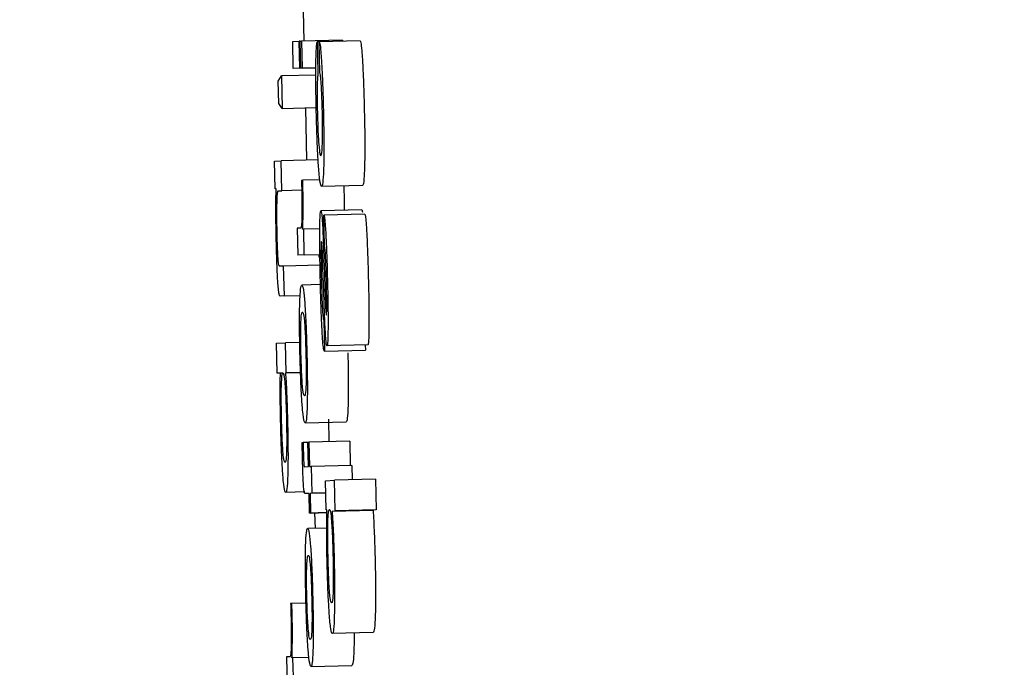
# Model space of a CAD drawing. Header units: inches. Extents: x 170 to 312, y 215 to 248.
# Tile 299 of 656: x 210.1558 to 210.1795, y 243.5101 to 243.5256. Entities that reach past the tile are written whole.
import ezdxf

# ---------------------------------------------------------------- set-up
doc = ezdxf.new("R2010")
doc.units = ezdxf.units.IN
doc.header["$LTSCALE"] = 0.25
doc.header["$MEASUREMENT"] = 0
doc.layers.add('ANNOTATIONS', color=1, linetype='Continuous')
doc.layers.add('MOTOR RH', color=7, linetype='Continuous')
doc.styles.add('ARIAL', font='arial.ttf', dxfattribs={"height": 0.09375})
doc.dimstyles.new('STANDARD$0', dxfattribs={"dimtxt": 0.09375, "dimasz": 0.09375, "dimexe": 0.03125, "dimexo": 0.046875, "dimgap": 0.09, "dimtad": 0, "dimtih": 1, "dimtoh": 1, "dimdec": 4, "dimzin": 0, "dimdsep": 46, "dimtxsty": 'ARIAL', "dimcen": 0.09, "dimadec": 0, "dimazin": 0, "dimtfac": 1, "dimtdec": 4, "dimtofl": 0, "dimtmove": 0, "dimatfit": 1, "dimfxl": 1, "dimtolj": 1, "dimtzin": 0, "dimarcsym": 0})

# ---------------------------------------------------------------- blocks, each defined once
blk = doc.blocks.new('*D26')
at = {"layer": 'ANNOTATIONS', "color": 0, "lineweight": -2, "transparency": 16777216}
for p, q in [((209.952995, 244.125047), (211.798957, 244.125047)), ((211.767707, 244.031297), (211.767707, 242.331666)), ((211.767707, 240.197174), (211.767707, 241.896805)), ((211.037182, 240.103424), (211.798957, 240.103424))]:
    blk.add_line(p, q, dxfattribs=at)
at = {"layer": 'ANNOTATIONS', "color": 0, "transparency": 16777216}
for points in [[(211.752082, 244.031297), (211.783332, 244.031297), (211.767707, 244.125047)], [(211.752082, 240.197174), (211.783332, 240.197174), (211.767707, 240.103424)]]:
    blk.add_solid(points, dxfattribs=at)
at = {"layer": 'defpoints', "color": 0, "transparency": 16777216}
for p in [(209.90612, 244.125047), (210.990307, 240.103424), (211.767707, 240.103424)]:
    blk.add_point(p, dxfattribs=at)
at = {"layer": 'ANNOTATIONS', "color": 0, "transparency": 16777216, "insert": (211.767707, 242.114236), "char_height": 0.09375, "attachment_point": 5, "style": 'ARIAL'}
blk.add_mtext('\\A1;OPENING\\PHEIGHT', dxfattribs=at)
blk = doc.blocks.new('*D27')
at = {"layer": 'ANNOTATIONS', "color": 0, "lineweight": -2, "transparency": 16777216}
for p, q in [((209.952995, 244.96103), (212.453946, 244.96103)), ((212.422696, 244.86728), (212.422696, 242.749657)), ((212.422696, 240.197174), (212.422696, 242.314797)), ((211.957527, 240.103424), (212.453946, 240.103424))]:
    blk.add_line(p, q, dxfattribs=at)
at = {"layer": 'ANNOTATIONS', "color": 0, "transparency": 16777216}
for points in [[(212.407071, 244.86728), (212.438321, 244.86728), (212.422696, 244.96103)], [(212.407071, 240.197174), (212.438321, 240.197174), (212.422696, 240.103424)]]:
    blk.add_solid(points, dxfattribs=at)
at = {"layer": 'defpoints', "color": 0, "transparency": 16777216}
for p in [(209.90612, 244.96103), (211.910652, 240.103424), (212.422696, 240.103424)]:
    blk.add_point(p, dxfattribs=at)
at = {"layer": 'ANNOTATIONS', "color": 0, "transparency": 16777216, "insert": (212.422696, 242.532227), "char_height": 0.09375, "attachment_point": 5, "style": 'ARIAL'}
blk.add_mtext('\\A1;TOTAL\\PHEIGHT', dxfattribs=at)

msp = doc.modelspace()

# ---------------------------------------------------------------- linework, layer by layer
at = {"layer": 'MOTOR RH'}
for p, q in [((210.162629, 243.525829), (210.162646, 243.525097)), ((210.162379, 243.525087), (210.162535, 243.525095)), ((210.162394, 243.524441), (210.162379, 243.525087)), ((210.162551, 243.524448), (210.162535, 243.525095)), ((210.162562, 243.525095), (210.162535, 243.525095)), ((210.162562, 243.525096), (210.162593, 243.525098)), ((210.162578, 243.52445), (210.162562, 243.525096)), ((210.163576, 243.525121), (210.162593, 243.525098)), ((210.162593, 243.525098), (210.162609, 243.524451)), ((210.163016, 243.525079), (210.162968, 243.525078)), ((210.162968, 243.525078), (210.162986, 243.524342)), ((210.163999, 243.525104), (210.163016, 243.52508)), ((210.163033, 243.524344), (210.163016, 243.52508)), ((210.163576, 243.525121), (210.163577, 243.525094)), ((210.162935, 243.524454), (210.162394, 243.524441)), ((210.162551, 243.524448), (210.162394, 243.524441)), ((210.162551, 243.524448), (210.162935, 243.524457)), ((210.162935, 243.524458), (210.162578, 243.52445)), ((210.162609, 243.524451), (210.162578, 243.52445)), ((210.162609, 243.524451), (210.162935, 243.524459)), ((210.162033, 243.524139), (210.162109, 243.524262)), ((210.162046, 243.523597), (210.162033, 243.524139)), ((210.162935, 243.524282), (210.162109, 243.524262)), ((210.162109, 243.524262), (210.162128, 243.52348)), ((210.162128, 243.52348), (210.162046, 243.523597)), ((210.162128, 243.52348), (210.162944, 243.5235)), ((210.162683, 243.523494), (210.162712, 243.522239)), ((210.161943, 243.522217), (210.1621, 243.522225)), ((210.16299, 243.522246), (210.1621, 243.522225)), ((210.162117, 243.521506), (210.1621, 243.522225)), ((210.161959, 243.521551), (210.161943, 243.522217)), ((210.162619, 243.521755), (210.16259, 243.521754)), ((210.163031, 243.521765), (210.162619, 243.521755)), ((210.161983, 243.521553), (210.161959, 243.521551)), ((210.162596, 243.521518), (210.162117, 243.521506)), ((210.164055, 243.521633), (210.163072, 243.521609)), ((210.162037, 243.521503), (210.162117, 243.521506)), ((210.164039, 243.521045), (210.163056, 243.521021)), ((210.163124, 243.520921), (210.16313, 243.520921)), ((210.163142, 243.520184), (210.163124, 243.520921)), ((210.164113, 243.520944), (210.16313, 243.520921)), ((210.162569, 243.520607), (210.162486, 243.520603)), ((210.162486, 243.520603), (210.162502, 243.519957)), ((210.162643, 243.520583), (210.162618, 243.520582)), ((210.163029, 243.520593), (210.162643, 243.520583)), ((210.162658, 243.519964), (210.162643, 243.520583)), ((210.163032, 243.519969), (210.162502, 243.519957)), ((210.162658, 243.519964), (210.162502, 243.519957)), ((210.162658, 243.519964), (210.163031, 243.519973)), ((210.163007, 243.519969), (210.16301, 243.519908)), ((210.162161, 243.519696), (210.16206, 243.519691)), ((210.163036, 243.519717), (210.162161, 243.519696)), ((210.162178, 243.518978), (210.162161, 243.519696)), ((210.163133, 243.518856), (210.163106, 243.519657)), ((210.163133, 243.519735), (210.163152, 243.519191)), ((210.163046, 243.51925), (210.162599, 243.51924)), ((210.162556, 243.518985), (210.162077, 243.518973)), ((210.162178, 243.518978), (210.162077, 243.518973)), ((210.162178, 243.518978), (210.162556, 243.518987)), ((210.163183, 243.518532), (210.163187, 243.518517)), ((210.163123, 243.518387), (210.163141, 243.517651)), ((210.161987, 243.517842), (210.162205, 243.517852)), ((210.162005, 243.517123), (210.161987, 243.517842)), ((210.162549, 243.51786), (210.162205, 243.517852)), ((210.162222, 243.517134), (210.162205, 243.517852)), ((210.164185, 243.517804), (210.163202, 243.51778)), ((210.164121, 243.517802), (210.164124, 243.517674)), ((210.163141, 243.517651), (210.164124, 243.517674)), ((210.162084, 243.517127), (210.162005, 243.517123)), ((210.162153, 243.517127), (210.162005, 243.517123)), ((210.162203, 243.517133), (210.162568, 243.517141)), ((210.162203, 243.517133), (210.162222, 243.517134)), ((210.162567, 243.517142), (210.162222, 243.517134)), ((210.162679, 243.51593), (210.163662, 243.515954)), ((210.163237, 243.51602), (210.163247, 243.515475)), ((210.162606, 243.515459), (210.162631, 243.51546)), ((210.162742, 243.515462), (210.162631, 243.51546)), ((210.162742, 243.515465), (210.162766, 243.515466)), ((210.162756, 243.514882), (210.162742, 243.515465)), ((210.163749, 243.51549), (210.162766, 243.515466)), ((210.162766, 243.515466), (210.16278, 243.514884)), ((210.163749, 243.51549), (210.163763, 243.514908)), ((210.163803, 243.514909), (210.16282, 243.514885)), ((210.163803, 243.514909), (210.163811, 243.514563)), ((210.16266, 243.514878), (210.162756, 243.514882)), ((210.16278, 243.514884), (210.16282, 243.514885)), ((210.16282, 243.514885), (210.162835, 243.514239)), ((210.163163, 243.514542), (210.163383, 243.514553)), ((210.16318, 243.513841), (210.163163, 243.514542)), ((210.164366, 243.514576), (210.163383, 243.514553)), ((210.163401, 243.513816), (210.163383, 243.514553)), ((210.164366, 243.514576), (210.164384, 243.51384)), ((210.162667, 243.514272), (210.16221, 243.51426)), ((210.162772, 243.514236), (210.16268, 243.514232)), ((210.162772, 243.514234), (210.16268, 243.514232)), ((210.162783, 243.513765), (210.162772, 243.514236)), ((210.16317, 243.514246), (210.162796, 243.514237)), ((210.162835, 243.514239), (210.162796, 243.514237)), ((210.162796, 243.514237), (210.162807, 243.513766)), ((210.16317, 243.514247), (210.162835, 243.514239)), ((210.163199, 243.513775), (210.162783, 243.513765)), ((210.162807, 243.513766), (210.162783, 243.513765)), ((210.162807, 243.513766), (210.163199, 243.513775)), ((210.162906, 243.513768), (210.162915, 243.513396)), ((210.1632, 243.513842), (210.16318, 243.513841)), ((210.163326, 243.513813), (210.16431, 243.513837)), ((210.163326, 243.513813), (210.163401, 243.513816)), ((210.164384, 243.51384), (210.163401, 243.513816)), ((210.164384, 243.51384), (210.16431, 243.513837)), ((210.163195, 243.513403), (210.162739, 243.513392)), ((210.162359, 243.51159), (210.16233, 243.511589)), ((210.162698, 243.511598), (210.162359, 243.51159)), ((210.164313, 243.510893), (210.16333, 243.510869)), ((210.162312, 243.510314), (210.162229, 243.510311)), ((210.162229, 243.510311), (210.162246, 243.509592)), ((210.162386, 243.510288), (210.162361, 243.510287)), ((210.162771, 243.510297), (210.162386, 243.510288)), ((210.162403, 243.5096), (210.162386, 243.510288)), ((210.162819, 243.510082), (210.163802, 243.510106))]:
    msp.add_line(p, q, dxfattribs=at)
for points, knots in [([(210.162935, 243.524527), (210.162937, 243.524617), (210.162941, 243.524844), (210.162954, 243.525008), (210.162964, 243.52506), (210.162968, 243.525078)], [0, 0, 0, 0, 0.297624, 0.759949, 1, 1, 1, 1]), ([(210.163016, 243.52508), (210.163021, 243.525071), (210.163033, 243.52505), (210.163052, 243.524891), (210.163064, 243.52471), (210.163069, 243.524641)], [0, 0, 0, 0, 0.310575, 0.737038, 1, 1, 1, 1]), ([(210.163999, 243.525104), (210.164004, 243.525095), (210.164016, 243.525073), (210.164035, 243.524915), (210.164048, 243.524733), (210.164052, 243.524664)], [0, 0, 0, 0, 0.310547, 0.736821, 1, 1, 1, 1]), ([(210.163069, 243.524641), (210.163076, 243.524518), (210.16309, 243.524275), (210.163105, 243.523847), (210.163112, 243.523574), (210.163115, 243.523457)], [0, 0, 0, 0, 0.365921, 0.730289, 1, 1, 1, 1]), ([(210.164052, 243.524664), (210.164059, 243.524542), (210.164073, 243.524299), (210.164088, 243.523871), (210.164095, 243.523597), (210.164098, 243.523481)], [0, 0, 0, 0, 0.365611, 0.730301, 1, 1, 1, 1]), ([(210.162946, 243.523392), (210.162942, 243.523593), (210.162934, 243.523961), (210.162933, 243.524335), (210.162935, 243.524494), (210.162935, 243.524527)], [0, 0, 0, 0, 0.484608, 0.89036, 1, 1, 1, 1]), ([(210.162986, 243.524342), (210.162981, 243.524301), (210.162974, 243.524225), (210.162968, 243.524083), (210.162966, 243.523978), (210.162966, 243.523957)], [0, 0, 0, 0, 0.485667, 0.899182, 1, 1, 1, 1]), ([(210.16307, 243.523998), (210.163067, 243.524044), (210.163058, 243.524178), (210.163046, 243.524275), (210.163037, 243.524325), (210.163033, 243.524344)], [0, 0, 0, 0, 0.239207, 0.7008119, 1, 1, 1, 1]), ([(210.162966, 243.523957), (210.162965, 243.523881), (210.162965, 243.523728), (210.162968, 243.523513), (210.162971, 243.523393), (210.162972, 243.523366)], [0, 0, 0, 0, 0.437398, 0.875092, 1, 1, 1, 1]), ([(210.163091, 243.523418), (210.163087, 243.523552), (210.163082, 243.523763), (210.163073, 243.523936), (210.16307, 243.523998)], [0, 0, 0, 0, 0.636969, 1, 1, 1, 1]), ([(210.163093, 243.522628), (210.163095, 243.522695), (210.163098, 243.52282), (210.163097, 243.523089), (210.163094, 243.523293), (210.163091, 243.523402), (210.163091, 243.523418)], [0, 0, 0, 0, 0.353403, 0.652494, 0.950868, 1, 1, 1, 1]), ([(210.163115, 243.523457), (210.163119, 243.523258), (210.163127, 243.522859), (210.163128, 243.5224), (210.163124, 243.522192), (210.163123, 243.522118)], [0, 0, 0, 0, 0.390175, 0.78288, 1, 1, 1, 1]), ([(210.164098, 243.523481), (210.164102, 243.523282), (210.164111, 243.522882), (210.164111, 243.522424), (210.164107, 243.522215), (210.164106, 243.522141)], [0, 0, 0, 0, 0.390171, 0.782881, 1, 1, 1, 1]), ([(210.163, 243.522078), (210.162993, 243.522199), (210.162977, 243.52244), (210.162959, 243.522916), (210.16295, 243.523239), (210.162946, 243.523392)], [0, 0, 0, 0, 0.344935, 0.689917, 1, 1, 1, 1]), ([(210.162972, 243.523366), (210.162975, 243.523258), (210.16298, 243.523058), (210.162992, 243.522798), (210.163001, 243.522666), (210.163005, 243.52261), (210.163006, 243.522604)], [0, 0, 0, 0, 0.358015, 0.661308, 0.963525, 1, 1, 1, 1]), ([(210.163006, 243.522604), (210.163015, 243.522517), (210.163032, 243.522357), (210.163047, 243.522349), (210.163054, 243.522345)], [0, 0, 0, 0, 0.5410908, 1, 1, 1, 1]), ([(210.163054, 243.522345), (210.16306, 243.522351), (210.16307, 243.522362), (210.163084, 243.522449), (210.16309, 243.522568), (210.163093, 243.522628)], [0, 0, 0, 0, 0.379822, 0.68386, 1, 1, 1, 1]), ([(210.163072, 243.521609), (210.16306, 243.521623), (210.163037, 243.521647), (210.163012, 243.521945), (210.163, 243.522078)], [0, 0, 0, 0, 0.554497, 1, 1, 1, 1]), ([(210.163123, 243.522118), (210.16312, 243.522017), (210.163111, 243.521763), (210.163092, 243.521627), (210.163077, 243.521614), (210.163072, 243.521609)], [0, 0, 0, 0, 0.305612, 0.770407, 1, 1, 1, 1]), ([(210.164106, 243.522141), (210.164103, 243.522041), (210.164095, 243.521787), (210.164075, 243.52165), (210.16406, 243.521637), (210.164055, 243.521633)], [0, 0, 0, 0, 0.3054747, 0.770389, 1, 1, 1, 1]), ([(210.16259, 243.521754), (210.162591, 243.521731), (210.162592, 243.521685), (210.162594, 243.521611), (210.162595, 243.52156), (210.162596, 243.521532)], [0, 0, 0, 0, 0.309132, 0.619941, 1, 1, 1, 1]), ([(210.162626, 243.521516), (210.162625, 243.521543), (210.162624, 243.521597), (210.162621, 243.521677), (210.16262, 243.521729), (210.162619, 243.521755)], [0, 0, 0, 0, 0.336801, 0.668918, 1, 1, 1, 1]), ([(210.161985, 243.520302), (210.161981, 243.520501), (210.161974, 243.520836), (210.161974, 243.521243), (210.161978, 243.521447), (210.161982, 243.521531), (210.161983, 243.521553)], [0, 0, 0, 0, 0.386177, 0.648536, 0.910679, 1, 1, 1, 1]), ([(210.162596, 243.521532), (210.162598, 243.521428), (210.162602, 243.521219), (210.162603, 243.520951), (210.162599, 243.520836), (210.162598, 243.520783)], [0, 0, 0, 0, 0.350228, 0.703022, 1, 1, 1, 1]), ([(210.162618, 243.520582), (210.162623, 243.520705), (210.16263, 243.520874), (210.162631, 243.521236), (210.162628, 243.521421), (210.162626, 243.521516)], [0, 0, 0, 0, 0.56497, 0.776264, 1, 1, 1, 1]), ([(210.163607, 243.521622), (210.163607, 243.521621), (210.163608, 243.521594), (210.163608, 243.521567), (210.163609, 243.52154)], [0, 0, 0, 0, 0.023077, 1, 1, 1, 1]), ([(210.163609, 243.52154), (210.163611, 243.521458), (210.163614, 243.521294), (210.163615, 243.521119), (210.163613, 243.521049), (210.163613, 243.521034)], [0, 0, 0, 0, 0.440857, 0.881065, 1, 1, 1, 1]), ([(210.162003, 243.521269), (210.162004, 243.521306), (210.162007, 243.521392), (210.162012, 243.521433), (210.162015, 243.521457)], [0, 0, 0, 0, 0.438406, 1, 1, 1, 1]), ([(210.162015, 243.521457), (210.162018, 243.521471), (210.162025, 243.521501), (210.162033, 243.521502), (210.162037, 243.521503)], [0, 0, 0, 0, 0.496916, 1, 1, 1, 1]), ([(210.162005, 243.520453), (210.162003, 243.520558), (210.161999, 243.52077), (210.161998, 243.521059), (210.162002, 243.521198), (210.162003, 243.521269)], [0, 0, 0, 0, 0.327242, 0.65522, 1, 1, 1, 1]), ([(210.164039, 243.521045), (210.164041, 243.521043), (210.164046, 243.521039), (210.164052, 243.521008), (210.164055, 243.520991)], [0, 0, 0, 0, 0.43191, 1, 1, 1, 1]), ([(210.163029, 243.520574), (210.163031, 243.520678), (210.163034, 243.520887), (210.163045, 243.521008), (210.163053, 243.521018), (210.163056, 243.521021)], [0, 0, 0, 0, 0.407074, 0.816609, 1, 1, 1, 1]), ([(210.163056, 243.521021), (210.163058, 243.521019), (210.163063, 243.521016), (210.163068, 243.520985), (210.163072, 243.520968)], [0, 0, 0, 0, 0.431943, 1, 1, 1, 1]), ([(210.163072, 243.520968), (210.163077, 243.520926), (210.163086, 243.520854), (210.163095, 243.52069), (210.163099, 243.520619)], [0, 0, 0, 0, 0.566317, 1, 1, 1, 1]), ([(210.16313, 243.520921), (210.163135, 243.520903), (210.163145, 243.520868), (210.163161, 243.520684), (210.16317, 243.520527), (210.163174, 243.520461)], [0, 0, 0, 0, 0.368177, 0.736804, 1, 1, 1, 1]), ([(210.164113, 243.520944), (210.164118, 243.520926), (210.164129, 243.520891), (210.164144, 243.520708), (210.164153, 243.520551), (210.164157, 243.520485)], [0, 0, 0, 0, 0.368309, 0.73704, 1, 1, 1, 1]), ([(210.162598, 243.520783), (210.162596, 243.520744), (210.162588, 243.520614), (210.162577, 243.52061), (210.162569, 243.520607)], [0, 0, 0, 0, 0.302223, 1, 1, 1, 1]), ([(210.163044, 243.519343), (210.163039, 243.519565), (210.16303, 243.519952), (210.163027, 243.520365), (210.163029, 243.520533), (210.163029, 243.520574)], [0, 0, 0, 0, 0.504535, 0.879597, 1, 1, 1, 1]), ([(210.163099, 243.520619), (210.163103, 243.520527), (210.163116, 243.520248), (210.163126, 243.51994), (210.163133, 243.519735)], [0, 0, 0, 0, 0.332302, 1, 1, 1, 1]), ([(210.162027, 243.519884), (210.162024, 243.519938), (210.162018, 243.520045), (210.162011, 243.520248), (210.162007, 243.520385), (210.162005, 243.520453)], [0, 0, 0, 0, 0.3366936, 0.6711438, 1, 1, 1, 1]), ([(210.163174, 243.520461), (210.163179, 243.520361), (210.163192, 243.520096), (210.163205, 243.519691), (210.163212, 243.519408), (210.163214, 243.51932)], [0, 0, 0, 0, 0.2965593, 0.7814199, 1, 1, 1, 1]), ([(210.164157, 243.520485), (210.164162, 243.520385), (210.164175, 243.52012), (210.164188, 243.519714), (210.164195, 243.519432), (210.164197, 243.519344)], [0, 0, 0, 0, 0.296449, 0.781501, 1, 1, 1, 1]), ([(210.162022, 243.519326), (210.162016, 243.519433), (210.162004, 243.519645), (210.161993, 243.519997), (210.161987, 243.520216), (210.161985, 243.520302)], [0, 0, 0, 0, 0.378617, 0.755513, 1, 1, 1, 1]), ([(210.16307, 243.520285), (210.163068, 243.520279), (210.163063, 243.520269), (210.163059, 243.520179), (210.163059, 243.520089), (210.163058, 243.520046)], [0, 0, 0, 0, 0.33927, 0.67931, 1, 1, 1, 1]), ([(210.163077, 243.520253), (210.163076, 243.520258), (210.163075, 243.520268), (210.163072, 243.520281), (210.163071, 243.520283), (210.16307, 243.520285)], [0, 0, 0, 0, 0.3069183, 0.6142255, 1, 1, 1, 1]), ([(210.163089, 243.520112), (210.163087, 243.520137), (210.163083, 243.520204), (210.163079, 243.520234), (210.163077, 243.520253)], [0, 0, 0, 0, 0.386093, 1, 1, 1, 1]), ([(210.163106, 243.519657), (210.163104, 243.519735), (210.163098, 243.519893), (210.163092, 243.520038), (210.163089, 243.520112)], [0, 0, 0, 0, 0.495977, 1, 1, 1, 1]), ([(210.163163, 243.52002), (210.163161, 243.520047), (210.163156, 243.520108), (210.163149, 243.520153), (210.163144, 243.520174), (210.163142, 243.520184)], [0, 0, 0, 0, 0.279697, 0.63556, 1, 1, 1, 1]), ([(210.16206, 243.519691), (210.162054, 243.519697), (210.162045, 243.519705), (210.162033, 243.519802), (210.162028, 243.519866), (210.162027, 243.519884)], [0, 0, 0, 0, 0.611597, 0.887274, 1, 1, 1, 1]), ([(210.163058, 243.520046), (210.163058, 243.519952), (210.163059, 243.519745), (210.163064, 243.51951), (210.163067, 243.519382)], [0, 0, 0, 0, 0.455554, 1, 1, 1, 1]), ([(210.163177, 243.519706), (210.163174, 243.519791), (210.16317, 243.519906), (210.163165, 243.519996), (210.163163, 243.52002)], [0, 0, 0, 0, 0.733988, 1, 1, 1, 1]), ([(210.16319, 243.519292), (210.163188, 243.519361), (210.163185, 243.519502), (210.16318, 243.519637), (210.163177, 243.519706)], [0, 0, 0, 0, 0.493972, 1, 1, 1, 1]), ([(210.162077, 243.518973), (210.162069, 243.518981), (210.162055, 243.518994), (210.162036, 243.519122), (210.162026, 243.519266), (210.162022, 243.519326)], [0, 0, 0, 0, 0.470131, 0.777264, 1, 1, 1, 1]), ([(210.162548, 243.51878), (210.162551, 243.518862), (210.162559, 243.519088), (210.162577, 243.51922), (210.162593, 243.519235), (210.162599, 243.51924)], [0, 0, 0, 0, 0.264152, 0.726654, 1, 1, 1, 1]), ([(210.162599, 243.51924), (210.162611, 243.519226), (210.162633, 243.519202), (210.162658, 243.518925), (210.162668, 243.518805)], [0, 0, 0, 0, 0.564857, 1, 1, 1, 1]), ([(210.163088, 243.518085), (210.163082, 243.518217), (210.163066, 243.518536), (210.163052, 243.518993), (210.163045, 243.51928), (210.163044, 243.519343)], [0, 0, 0, 0, 0.355688, 0.858092, 1, 1, 1, 1]), ([(210.163067, 243.519382), (210.16307, 243.519289), (210.163075, 243.519072), (210.163084, 243.518831), (210.16309, 243.518707), (210.163091, 243.518685)], [0, 0, 0, 0, 0.384812, 0.891177, 1, 1, 1, 1]), ([(210.163152, 243.519191), (210.163155, 243.519096), (210.16316, 243.518924), (210.163168, 243.518732), (210.163172, 243.51865), (210.163173, 243.518633)], [0, 0, 0, 0, 0.493324, 0.893508, 1, 1, 1, 1]), ([(210.163197, 243.518728), (210.163197, 243.518808), (210.163197, 243.518982), (210.163192, 243.519183), (210.16319, 243.519292)], [0, 0, 0, 0, 0.4582422, 1, 1, 1, 1]), ([(210.163214, 243.51932), (210.163219, 243.519105), (210.163227, 243.518732), (210.163229, 243.51836), (210.163228, 243.518214), (210.163228, 243.518191)], [0, 0, 0, 0, 0.53471, 0.926526, 1, 1, 1, 1]), ([(210.164197, 243.519344), (210.164202, 243.519128), (210.16421, 243.518755), (210.164212, 243.518384), (210.164211, 243.518238), (210.164211, 243.518215)], [0, 0, 0, 0, 0.534742, 0.926229, 1, 1, 1, 1]), ([(210.162554, 243.517583), (210.162551, 243.517755), (210.162543, 243.518101), (210.162543, 243.518515), (210.162546, 243.518705), (210.162548, 243.51878)], [0, 0, 0, 0, 0.374292, 0.7508664, 1, 1, 1, 1]), ([(210.162668, 243.518805), (210.162676, 243.518698), (210.16269, 243.518483), (210.162708, 243.518042), (210.162716, 243.517737), (210.16272, 243.51759)], [0, 0, 0, 0, 0.341626, 0.683959, 1, 1, 1, 1]), ([(210.163091, 243.518685), (210.163094, 243.518632), (210.163102, 243.518512), (210.163113, 243.518421), (210.16312, 243.518398), (210.163123, 243.518387)], [0, 0, 0, 0, 0.29409, 0.667595, 1, 1, 1, 1]), ([(210.16316, 243.518169), (210.163156, 243.518259), (210.163146, 243.518475), (210.163138, 243.518715), (210.163133, 243.518856)], [0, 0, 0, 0, 0.413478, 1, 1, 1, 1]), ([(210.163187, 243.518517), (210.163189, 243.518521), (210.163193, 243.51853), (210.163196, 243.518609), (210.163197, 243.518688), (210.163197, 243.518728)], [0, 0, 0, 0, 0.3317421, 0.664816, 1, 1, 1, 1]), ([(210.162576, 243.518308), (210.162579, 243.518376), (210.162587, 243.518562), (210.162603, 243.518591), (210.162613, 243.518593), (210.162615, 243.518593)], [0, 0, 0, 0, 0.333394, 0.921913, 1, 1, 1, 1]), ([(210.162615, 243.518593), (210.162621, 243.518588), (210.162635, 243.518576), (210.162652, 243.518466), (210.162662, 243.518345), (210.162663, 243.518329)], [0, 0, 0, 0, 0.40899, 0.922363, 1, 1, 1, 1]), ([(210.163173, 243.518633), (210.163174, 243.518614), (210.163177, 243.518565), (210.163181, 243.518545), (210.163183, 243.518532)], [0, 0, 0, 0, 0.388091, 1, 1, 1, 1]), ([(210.162578, 243.517584), (210.162576, 243.517683), (210.162572, 243.51788), (210.162572, 243.518134), (210.162574, 243.518253), (210.162576, 243.518308)], [0, 0, 0, 0, 0.34782, 0.697491, 1, 1, 1, 1]), ([(210.162663, 243.518329), (210.162668, 243.518267), (210.162677, 243.518141), (210.162688, 243.517871), (210.162693, 243.517679), (210.162696, 243.517586)], [0, 0, 0, 0, 0.339238, 0.680252, 1, 1, 1, 1]), ([(210.164211, 243.518215), (210.16421, 243.518125), (210.164207, 243.517944), (210.164197, 243.517821), (210.164189, 243.517809), (210.164185, 243.517804)], [0, 0, 0, 0, 0.36941, 0.739765, 1, 1, 1, 1]), ([(210.163141, 243.517651), (210.163133, 243.517666), (210.163119, 243.517691), (210.1631, 243.517895), (210.163091, 243.518039), (210.163088, 243.518085)], [0, 0, 0, 0, 0.4994297, 0.8410622, 1, 1, 1, 1]), ([(210.163186, 243.517836), (210.163182, 243.517874), (210.163173, 243.517945), (210.163164, 243.518097), (210.16316, 243.518169)], [0, 0, 0, 0, 0.53158, 1, 1, 1, 1]), ([(210.163228, 243.518191), (210.163226, 243.518101), (210.163224, 243.51792), (210.163214, 243.517796), (210.163206, 243.517785), (210.163202, 243.51778)], [0, 0, 0, 0, 0.369366, 0.739841, 1, 1, 1, 1]), ([(210.163202, 243.51778), (210.1632, 243.517782), (210.163195, 243.517785), (210.163189, 243.517818), (210.163186, 243.517836)], [0, 0, 0, 0, 0.4441221, 1, 1, 1, 1]), ([(210.162605, 243.516385), (210.162598, 243.5165), (210.162582, 243.516733), (210.162565, 243.517173), (210.162557, 243.517463), (210.162554, 243.517583)], [0, 0, 0, 0, 0.368161, 0.738044, 1, 1, 1, 1]), ([(210.16261, 243.516857), (210.162606, 243.516928), (210.162596, 243.517072), (210.162585, 243.517343), (210.16258, 243.517518), (210.162578, 243.517584)], [0, 0, 0, 0, 0.3817416, 0.7666745, 1, 1, 1, 1]), ([(210.162696, 243.517586), (210.162699, 243.517454), (210.162703, 243.517232), (210.162703, 243.516964), (210.162698, 243.516761), (210.162685, 243.516601), (210.16267, 243.516586), (210.162661, 243.516577)], [0, 0, 0, 0, 0.191722, 0.321484, 0.45122, 0.66007, 1, 1, 1, 1]), ([(210.16272, 243.51759), (210.162724, 243.517408), (210.162731, 243.517041), (210.162732, 243.516626), (210.162728, 243.516442), (210.162727, 243.51638)], [0, 0, 0, 0, 0.395618, 0.794589, 1, 1, 1, 1]), ([(210.163703, 243.517614), (210.163707, 243.517432), (210.163715, 243.517065), (210.163715, 243.51665), (210.163712, 243.516466), (210.16371, 243.516403)], [0, 0, 0, 0, 0.3958304, 0.7946719, 1, 1, 1, 1]), ([(210.162089, 243.515955), (210.162086, 243.516119), (210.162079, 243.516447), (210.162078, 243.516857), (210.162082, 243.517045), (210.162084, 243.517127)], [0, 0, 0, 0, 0.3586284, 0.7192447, 1, 1, 1, 1]), ([(210.162108, 243.516839), (210.162112, 243.516923), (210.162121, 243.517108), (210.162137, 243.51712), (210.162145, 243.517126)], [0, 0, 0, 0, 0.456586, 1, 1, 1, 1]), ([(210.162145, 243.517126), (210.162151, 243.517121), (210.162164, 243.517109), (210.162181, 243.517004), (210.162191, 243.516883), (210.162193, 243.516865)], [0, 0, 0, 0, 0.407461, 0.912529, 1, 1, 1, 1]), ([(210.162203, 243.517133), (210.162207, 243.517091), (210.162217, 243.516982), (210.162225, 243.516805), (210.162231, 243.516696)], [0, 0, 0, 0, 0.385355, 1, 1, 1, 1]), ([(210.162111, 243.516035), (210.162109, 243.516153), (210.162104, 243.516369), (210.162103, 243.516654), (210.162106, 243.516778), (210.162108, 243.516839)], [0, 0, 0, 0, 0.376572, 0.692993, 1, 1, 1, 1]), ([(210.162193, 243.516865), (210.162198, 243.516794), (210.162208, 243.516652), (210.16222, 243.516361), (210.162226, 243.516162), (210.162228, 243.516074)], [0, 0, 0, 0, 0.356764, 0.715773, 1, 1, 1, 1]), ([(210.162661, 243.516577), (210.162656, 243.516581), (210.162641, 243.516592), (210.162624, 243.516695), (210.162612, 243.516834), (210.16261, 243.516857)], [0, 0, 0, 0, 0.374914, 0.897169, 1, 1, 1, 1]), ([(210.162231, 243.516696), (210.162234, 243.516612), (210.162244, 243.516392), (210.16225, 243.516148), (210.162254, 243.515996)], [0, 0, 0, 0, 0.3822582, 1, 1, 1, 1]), ([(210.162679, 243.51593), (210.162671, 243.515937), (210.162652, 243.515953), (210.162626, 243.516115), (210.162609, 243.516334), (210.162605, 243.516385)], [0, 0, 0, 0, 0.332291, 0.844529, 1, 1, 1, 1]), ([(210.162727, 243.51638), (210.162724, 243.516298), (210.162717, 243.516077), (210.162699, 243.515949), (210.162684, 243.515935), (210.162679, 243.51593)], [0, 0, 0, 0, 0.2711026, 0.727299, 1, 1, 1, 1]), ([(210.16371, 243.516403), (210.163708, 243.516321), (210.1637, 243.5161), (210.163682, 243.515973), (210.163667, 243.515959), (210.163662, 243.515954)], [0, 0, 0, 0, 0.271114, 0.727269, 1, 1, 1, 1]), ([(210.16214, 243.514719), (210.162132, 243.514841), (210.162117, 243.515084), (210.1621, 243.515535), (210.162092, 243.51583), (210.162089, 243.515955)], [0, 0, 0, 0, 0.364036, 0.728767, 1, 1, 1, 1]), ([(210.162195, 243.514979), (210.162185, 243.514988), (210.162171, 243.515003), (210.16215, 243.515168), (210.162135, 243.515371), (210.162121, 243.515667), (210.162115, 243.515902), (210.162111, 243.516035)], [0, 0, 0, 0, 0.343706, 0.518265, 0.663575, 0.809542, 1, 1, 1, 1]), ([(210.162228, 243.516074), (210.16223, 243.515959), (210.162235, 243.515727), (210.162236, 243.515445), (210.162233, 243.51532), (210.162232, 243.515269)], [0, 0, 0, 0, 0.368543, 0.739887, 1, 1, 1, 1]), ([(210.162254, 243.515996), (210.162258, 243.515811), (210.162266, 243.515438), (210.162267, 243.515002), (210.162263, 243.514805), (210.162261, 243.514731)], [0, 0, 0, 0, 0.382729, 0.768214, 1, 1, 1, 1]), ([(210.162616, 243.514991), (210.162615, 243.515069), (210.162611, 243.515225), (210.162608, 243.515381), (210.162606, 243.515459)], [0, 0, 0, 0, 0.498586, 1, 1, 1, 1]), ([(210.162631, 243.51546), (210.162631, 243.515433), (210.162632, 243.51538), (210.162633, 243.515301), (210.162634, 243.515247), (210.162635, 243.515221)], [0, 0, 0, 0, 0.336913, 0.667029, 1, 1, 1, 1]), ([(210.162232, 243.515269), (210.162228, 243.51519), (210.162219, 243.514999), (210.162204, 243.514986), (210.162195, 243.514979)], [0, 0, 0, 0, 0.416323, 1, 1, 1, 1]), ([(210.162635, 243.515221), (210.162636, 243.515192), (210.162638, 243.515121), (210.162641, 243.515029), (210.162644, 243.51498), (210.162645, 243.514963)], [0, 0, 0, 0, 0.314239, 0.763474, 1, 1, 1, 1]), ([(210.162629, 243.514599), (210.162627, 243.514635), (210.162625, 243.514705), (210.16262, 243.514837), (210.162618, 243.514933), (210.162616, 243.514991)], [0, 0, 0, 0, 0.283511, 0.566234, 1, 1, 1, 1]), ([(210.162645, 243.514963), (210.162646, 243.514947), (210.162649, 243.514899), (210.162655, 243.514882), (210.162659, 243.514879), (210.16266, 243.514878)], [0, 0, 0, 0, 0.217795, 0.649618, 1, 1, 1, 1]), ([(210.16221, 243.51426), (210.162204, 243.514267), (210.162186, 243.514282), (210.162161, 243.514437), (210.162144, 243.514659), (210.16214, 243.514719)], [0, 0, 0, 0, 0.320641, 0.814233, 1, 1, 1, 1]), ([(210.162261, 243.514731), (210.162258, 243.514642), (210.16225, 243.514406), (210.162231, 243.514278), (210.162216, 243.514265), (210.16221, 243.51426)], [0, 0, 0, 0, 0.285388, 0.755087, 1, 1, 1, 1]), ([(210.162646, 243.514327), (210.162643, 243.514363), (210.162637, 243.51443), (210.162631, 243.514546), (210.162629, 243.514599)], [0, 0, 0, 0, 0.536819, 1, 1, 1, 1]), ([(210.16268, 243.514232), (210.162675, 243.514233), (210.162668, 243.514236), (210.162657, 243.514252), (210.16265, 243.514302), (210.162646, 243.514327)], [0, 0, 0, 0, 0.3920522, 0.6927788, 1, 1, 1, 1]), ([(210.163195, 243.513246), (210.163195, 243.513369), (210.163195, 243.513593), (210.163199, 243.513764), (210.1632, 243.513842)], [0, 0, 0, 0, 0.548972, 1, 1, 1, 1]), ([(210.163223, 243.513548), (210.163228, 243.513635), (210.163237, 243.513831), (210.163253, 243.513842), (210.163262, 243.513848)], [0, 0, 0, 0, 0.444874, 1, 1, 1, 1]), ([(210.163262, 243.513848), (210.163268, 243.513843), (210.163281, 243.513831), (210.163299, 243.51372), (210.16331, 243.513589), (210.163311, 243.51357)], [0, 0, 0, 0, 0.369976, 0.907452, 1, 1, 1, 1]), ([(210.163326, 243.513813), (210.163332, 243.513729), (210.163342, 243.51356), (210.163351, 243.513351), (210.163356, 243.513246)], [0, 0, 0, 0, 0.4929598, 1, 1, 1, 1]), ([(210.16431, 243.513837), (210.164315, 243.513753), (210.164325, 243.513583), (210.164334, 243.513375), (210.164339, 243.513269)], [0, 0, 0, 0, 0.492949, 1, 1, 1, 1]), ([(210.163227, 243.512737), (210.163224, 243.512852), (210.16322, 243.513081), (210.163219, 243.513365), (210.163222, 243.513493), (210.163223, 243.513548)], [0, 0, 0, 0, 0.362746, 0.727883, 1, 1, 1, 1]), ([(210.163311, 243.51357), (210.163316, 243.5135), (210.163326, 243.51336), (210.163339, 243.51306), (210.163344, 243.512847), (210.163347, 243.512743)], [0, 0, 0, 0, 0.337287, 0.675994, 1, 1, 1, 1]), ([(210.162688, 243.512932), (210.162691, 243.513014), (210.162699, 243.513239), (210.162717, 243.513372), (210.162733, 243.513386), (210.162739, 243.513392)], [0, 0, 0, 0, 0.264137, 0.7266854, 1, 1, 1, 1]), ([(210.162739, 243.513392), (210.162751, 243.513378), (210.162773, 243.513354), (210.162798, 243.513078), (210.162809, 243.512957)], [0, 0, 0, 0, 0.564857, 1, 1, 1, 1]), ([(210.163205, 243.51261), (210.163203, 243.512695), (210.163198, 243.512913), (210.163196, 243.51312), (210.163195, 243.513246)], [0, 0, 0, 0, 0.3884972, 1, 1, 1, 1]), ([(210.163356, 243.513246), (210.163359, 243.513171), (210.163366, 243.512987), (210.163371, 243.512791), (210.163374, 243.512675)], [0, 0, 0, 0, 0.4047, 1, 1, 1, 1]), ([(210.164339, 243.513269), (210.164342, 243.513195), (210.164349, 243.51301), (210.164354, 243.512815), (210.164357, 243.512698)], [0, 0, 0, 0, 0.404703, 1, 1, 1, 1]), ([(210.162694, 243.511735), (210.162691, 243.511907), (210.162684, 243.512253), (210.162683, 243.512667), (210.162687, 243.512856), (210.162688, 243.512932)], [0, 0, 0, 0, 0.374397, 0.750794, 1, 1, 1, 1]), ([(210.162809, 243.512957), (210.162816, 243.51285), (210.16283, 243.512635), (210.162848, 243.512195), (210.162856, 243.511889), (210.16286, 243.511742)], [0, 0, 0, 0, 0.341614, 0.683957, 1, 1, 1, 1]), ([(210.162716, 243.512461), (210.162719, 243.512528), (210.162727, 243.512714), (210.162743, 243.512742), (210.162754, 243.512745), (210.162755, 243.512745)], [0, 0, 0, 0, 0.333411, 0.921904, 1, 1, 1, 1]), ([(210.162755, 243.512745), (210.162761, 243.51274), (210.162775, 243.512728), (210.162792, 243.512618), (210.162802, 243.512497), (210.162803, 243.512481)], [0, 0, 0, 0, 0.408899, 0.922158, 1, 1, 1, 1]), ([(210.163258, 243.511344), (210.16325, 243.511469), (210.163234, 243.511719), (210.163216, 243.512183), (210.163208, 243.512484), (210.163205, 243.51261)], [0, 0, 0, 0, 0.368075, 0.737566, 1, 1, 1, 1]), ([(210.163313, 243.511605), (210.163301, 243.511619), (210.163285, 243.511638), (210.163261, 243.511885), (210.163246, 243.512132), (210.163235, 243.512432), (210.163229, 243.512635), (210.163227, 243.512737)], [0, 0, 0, 0, 0.407715, 0.562662, 0.718868, 0.857749, 1, 1, 1, 1]), ([(210.163347, 243.512743), (210.16335, 243.512621), (210.163355, 243.512377), (210.163355, 243.512085), (210.163352, 243.511957), (210.163351, 243.511906)], [0, 0, 0, 0, 0.375309, 0.753615, 1, 1, 1, 1]), ([(210.163374, 243.512675), (210.163378, 243.512485), (210.163385, 243.512103), (210.163386, 243.511658), (210.163383, 243.511451), (210.163381, 243.511374)], [0, 0, 0, 0, 0.3841948, 0.770062, 1, 1, 1, 1]), ([(210.164357, 243.512698), (210.164361, 243.512508), (210.164369, 243.512127), (210.16437, 243.511682), (210.164366, 243.511475), (210.164364, 243.511398)], [0, 0, 0, 0, 0.3839873, 0.7702379, 1, 1, 1, 1]), ([(210.162719, 243.511736), (210.162717, 243.511834), (210.162712, 243.512031), (210.162712, 243.512285), (210.162715, 243.512405), (210.162716, 243.512461)], [0, 0, 0, 0, 0.347686, 0.697223, 1, 1, 1, 1]), ([(210.162803, 243.512481), (210.162808, 243.512419), (210.162817, 243.512294), (210.162829, 243.512023), (210.162834, 243.511831), (210.162836, 243.511738)], [0, 0, 0, 0, 0.338994, 0.680134, 1, 1, 1, 1]), ([(210.163351, 243.511906), (210.163346, 243.511813), (210.163337, 243.511623), (210.163321, 243.511611), (210.163313, 243.511605)], [0, 0, 0, 0, 0.490817, 1, 1, 1, 1]), ([(210.16233, 243.511589), (210.162331, 243.511563), (210.162332, 243.511512), (210.162334, 243.51143), (210.162335, 243.511373), (210.162336, 243.511342)], [0, 0, 0, 0, 0.310254, 0.620165, 1, 1, 1, 1]), ([(210.162366, 243.511324), (210.162364, 243.511401), (210.162362, 243.51149), (210.162359, 243.511578), (210.162359, 243.51159)], [0, 0, 0, 0, 0.8643745, 1, 1, 1, 1]), ([(210.162746, 243.510536), (210.162738, 243.510652), (210.162723, 243.510885), (210.162705, 243.511325), (210.162698, 243.511615), (210.162694, 243.511735)], [0, 0, 0, 0, 0.368042, 0.73813, 1, 1, 1, 1]), ([(210.162751, 243.511008), (210.162746, 243.51108), (210.162736, 243.511224), (210.162725, 243.511495), (210.16272, 243.51167), (210.162719, 243.511736)], [0, 0, 0, 0, 0.381763, 0.767213, 1, 1, 1, 1]), ([(210.162836, 243.511738), (210.162839, 243.511606), (210.162844, 243.511384), (210.162843, 243.511115), (210.162838, 243.510913), (210.162825, 243.510753), (210.162811, 243.510738), (210.162802, 243.510729)], [0, 0, 0, 0, 0.191713, 0.321672, 0.451245, 0.660101, 1, 1, 1, 1]), ([(210.16286, 243.511742), (210.162864, 243.51156), (210.162872, 243.511193), (210.162872, 243.510778), (210.162869, 243.510594), (210.162867, 243.510532)], [0, 0, 0, 0, 0.395596, 0.794852, 1, 1, 1, 1]), ([(210.163381, 243.511374), (210.163378, 243.511282), (210.163371, 243.511042), (210.163352, 243.510892), (210.163336, 243.510875), (210.16333, 243.510869)], [0, 0, 0, 0, 0.270209, 0.708411, 1, 1, 1, 1]), ([(210.164364, 243.511398), (210.164362, 243.511306), (210.164354, 243.511066), (210.164335, 243.510915), (210.164319, 243.510899), (210.164313, 243.510893)], [0, 0, 0, 0, 0.270311, 0.708459, 1, 1, 1, 1]), ([(210.162336, 243.511342), (210.162339, 243.511216), (210.162344, 243.510989), (210.162345, 243.510696), (210.162342, 243.510571), (210.16234, 243.51051)], [0, 0, 0, 0, 0.390901, 0.70639, 1, 1, 1, 1]), ([(210.162361, 243.510287), (210.162365, 243.510397), (210.162371, 243.51057), (210.162373, 243.510922), (210.16237, 243.511169), (210.162367, 243.511304), (210.162366, 243.511324)], [0, 0, 0, 0, 0.447233, 0.699784, 0.954779, 1, 1, 1, 1]), ([(210.16333, 243.510869), (210.163317, 243.510882), (210.163295, 243.510907), (210.163269, 243.511208), (210.163258, 243.511344)], [0, 0, 0, 0, 0.54592, 1, 1, 1, 1]), ([(210.162802, 243.510729), (210.162796, 243.510733), (210.162782, 243.510744), (210.162764, 243.510846), (210.162753, 243.510986), (210.162751, 243.511008)], [0, 0, 0, 0, 0.374975, 0.897139, 1, 1, 1, 1]), ([(210.163854, 243.510882), (210.163854, 243.510837), (210.163854, 243.510707), (210.163852, 243.510615), (210.163851, 243.510556)], [0, 0, 0, 0, 0.3478185, 1, 1, 1, 1]), ([(210.16234, 243.51051), (210.162338, 243.510464), (210.162331, 243.510323), (210.16232, 243.510318), (210.162312, 243.510314)], [0, 0, 0, 0, 0.323878, 1, 1, 1, 1]), ([(210.162819, 243.510082), (210.162811, 243.510089), (210.162793, 243.510105), (210.162767, 243.510267), (210.16275, 243.510485), (210.162746, 243.510536)], [0, 0, 0, 0, 0.332348, 0.844672, 1, 1, 1, 1]), ([(210.162867, 243.510532), (210.162865, 243.51045), (210.162857, 243.510229), (210.162839, 243.510101), (210.162824, 243.510088), (210.162819, 243.510082)], [0, 0, 0, 0, 0.27123, 0.727324, 1, 1, 1, 1]), ([(210.163851, 243.510556), (210.163848, 243.510473), (210.163841, 243.510253), (210.163823, 243.510124), (210.163808, 243.510111), (210.163802, 243.510106)], [0, 0, 0, 0, 0.271102, 0.727298, 1, 1, 1, 1])]:
    msp.add_open_spline(points, degree=3, knots=knots, dxfattribs=at)

# ---------------------------------------------------------------- dimensions: what is measured, and where the dimension line sits
at = {"layer": 'ANNOTATIONS'}
for base, p1, p2, text, picture, middle in [((212.422696, 240.103424), (209.90612, 244.96103), (211.910652, 240.103424), 'TOTAL\\PHEIGHT', '*D27', (212.422696, 242.532227)), ((211.767707, 240.103424), (209.90612, 244.125047), (210.990307, 240.103424), 'OPENING\\PHEIGHT', '*D26', (211.767707, 242.114236))]:
    dim = msp.add_linear_dim(base=base, p1=p1, p2=p2, angle=90, text=text, dimstyle='STANDARD$0', dxfattribs=at)
    dim.commit()
    dim.dimension.update_dxf_attribs({"geometry": picture, "text_midpoint": middle})

doc.saveas('drawing.dxf')
